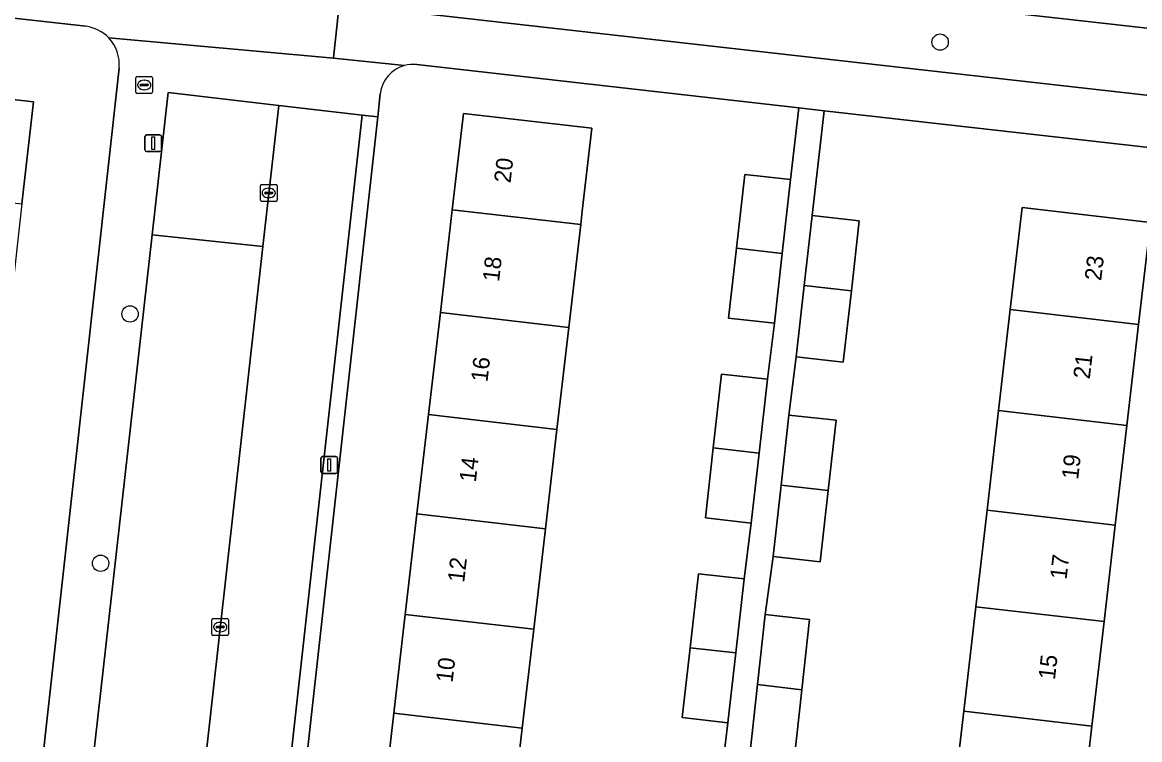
# Model space of a CAD drawing. Extents: x 161928 to 163071, y 386474 to 387428.
# Drawn here: x 162193.1 to 162259.9, y 387351.8 to 387394.7 of the extents above; entities that cross this region are included whole.
import ezdxf

# ---------------------------------------------------------------- set-up
doc = ezdxf.new("R2010")
doc.units = 0
for name, color, linetype in [('IMGEO_Berm_groen', 7, 'Continuous'), ('IMGEO_Boom', 7, 'Continuous'), ('IMGEO_Brandkraan', 7, 'Continuous'), ('IMGEO_Erf', 7, 'Continuous'), ('IMGEO_Fietspad_gesloten', 7, 'Continuous'), ('IMGEO_Kolk', 7, 'Continuous'), ('IMGEO_Lichtmast', 7, 'Continuous'), ('IMGEO_Pand', 7, 'Continuous'), ('IMGEO_Pand_nummerreeks', 7, 'Continuous'), ('IMGEO_Parkeervlak_open', 7, 'Continuous'), ('IMGEO_Rijbaan_lokaal_open', 7, 'Continuous'), ('IMGEO_Voetpad_open', 7, 'Continuous')]:
    doc.layers.add(name, color=color, linetype=linetype)

msp = doc.modelspace()

# ---------------------------------------------------------------- linework, layer by layer
at = {"layer": 'IMGEO_Berm_groen'}
for points in [[(162174.791, 387400.348), (162174.417, 387396.961), (162196.86, 387394.444)], [(162198.237, 387393.749), (162211.686, 387392.546), (162211.71, 387392.766), (162212.061, 387396.085), (162202.852, 387397.059), (162174.791, 387400.348)], [(162223.632, 387397.632), (162216.216, 387398.494), (162217.122, 387397.027), (162215.814, 387397.169), (162215.583, 387395.363), (162223.548, 387394.464), (162314.401, 387384.219), (162323.31, 387383.218), (162323.737, 387387.033), (162290.078, 387391.01), (162234.54, 387397.247)]]:
    msp.add_lwpolyline(points, dxfattribs=at)
msp.add_arc((162196.578, 387392.174), 2.287, 43.51393, 82.92405, dxfattribs=at)
at = {"layer": 'IMGEO_Boom'}
for centre in [(162247.969, 387393.498), (162199.513, 387377.232), (162197.751, 387362.308)]:
    msp.add_circle(centre, 0.489, dxfattribs=at)
at = {"layer": 'IMGEO_Brandkraan'}
for p, q in [((162199.857, 387390.506), (162199.857, 387391.358)), ((162199.932, 387391.432), (162200.784, 387391.432)), ((162200.345, 387391.212), (162200.37, 387391.212)), ((162200.858, 387391.358), (162200.858, 387390.506)), ((162200.784, 387390.432), (162199.932, 387390.432)), ((162200.116, 387390.926), (162200.116, 387390.938)), ((162200.554, 387390.889), (162200.156, 387390.889)), ((162200.159, 387390.975), (162200.557, 387390.975)), ((162200.368, 387390.652), (162200.343, 387390.652)), ((162200.6, 387390.938), (162200.6, 387390.926))]:
    msp.add_line(p, q, dxfattribs=at)
for points in [[(162199.857, 387390.506), (162199.857, 387391.358)], [(162199.932, 387391.432), (162200.784, 387391.432)], [(162200.858, 387391.358), (162200.858, 387390.506)], [(162200.784, 387390.432), (162199.932, 387390.432)]]:
    msp.add_lwpolyline(points, dxfattribs=at)
for centre, radius, start, end in [((162199.934, 387391.356), 0.0765, 91.55205, 178.44795), ((162199.934, 387391.356), 0.0765, 91.55205, 178.44795), ((162200.782, 387391.356), 0.0765, 1.55205, 88.44795), ((162200.782, 387391.356), 0.0765, 1.55205, 88.44795), ((162199.934, 387390.508), 0.0765, 181.55205, 268.44795), ((162199.934, 387390.508), 0.0765, 181.55205, 268.44795), ((162200.156, 387390.935), 0.0403, 85.87752, 175.75265), ((162200.153, 387390.925), 0.0366, 178.93798, 274.71019), ((162200.557, 387390.932), 0.043, 264.86636, 352.45326), ((162200.561, 387390.937), 0.0386, 1.73085, 96.63898), ((162200.782, 387390.508), 0.0765, 271.55205, 358.44795), ((162200.782, 387390.508), 0.0765, 271.55205, 358.44795)]:
    msp.add_arc(centre, radius, start, end, dxfattribs=at)
for centre, major_axis, ratio, start_param, end_param in [((162200.344, 387390.932), (-0.387, 0.002), 0.722429, 4.712389, 7.853982), ((162200.369, 387390.932), (-0.39, 0.002), 0.717154, 1.570796, 4.712389)]:
    msp.add_ellipse(centre, major_axis=major_axis, ratio=ratio, start_param=start_param, end_param=end_param, dxfattribs=at)
at = {"layer": 'IMGEO_Erf'}
for points in [[(162196.86, 387394.444), (162174.417, 387396.961)], [(162182.108, 387354.872), (162179.501, 387355.166), (162180.174, 387361.128), (162182.781, 387360.834), (162183.454, 387366.796), (162184.126, 387372.758), (162184.799, 387378.72), (162185.472, 387384.682), (162186.161, 387390.783), (162193.732, 387389.928), (162193.043, 387383.828), (162192.371, 387377.866), (162191.698, 387371.904), (162191.025, 387365.942), (162190.352, 387359.98), (162189.679, 387354.018), (162189.006, 387348.055), (162188.333, 387342.093), (162187.66, 387336.131), (162186.987, 387330.169), (162186.314, 387324.207), (162185.625, 387318.103), (162190.611, 387317.551), (162198.854, 387391.946)], [(162233.51, 387361.684), (162236.247, 387361.376), (162236.664, 387364.719), (162233.927, 387365.028), (162234.398, 387369.209), (162234.897, 387373.635), (162237.634, 387373.327), (162238.051, 387376.67), (162235.314, 387376.979), (162235.785, 387381.16), (162236.284, 387385.586), (162239.021, 387385.278), (162239.507, 387389.565), (162216.668, 387392.156)], [(162214.478, 387390.405), (162214.326, 387389.032), (162207.766, 387329.907)], [(162214.585, 387347.263), (162215.29, 387353.335), (162215.976, 387359.251), (162216.674, 387365.268), (162217.364, 387371.213), (162218.072, 387377.319), (162218.785, 387383.467), (162219.454, 387389.23), (162227.134, 387388.339), (162226.558, 387383.373), (162226.466, 387382.576), (162225.752, 387376.428), (162225.044, 387370.322), (162224.354, 387364.378), (162223.656, 387358.36), (162222.97, 387352.444), (162222.265, 387346.372)], [(162264.01, 387386.785), (162241.022, 387389.393), (162240.311, 387383.129), (162243.13, 387382.811), (162242.657, 387378.61), (162242.175, 387374.338), (162239.357, 387374.656), (162238.926, 387371.182), (162241.745, 387370.864), (162241.272, 387366.664), (162240.79, 387362.391), (162237.972, 387362.709), (162237.496, 387359.237), (162240.147, 387358.94), (162239.688, 387354.741), (162239.209, 387350.361)], [(162249.378, 387353.457), (162250.103, 387359.708), (162250.773, 387365.478), (162251.465, 387371.444), (162252.166, 387377.488), (162252.875, 387383.6), (162260.547, 387382.71), (162259.838, 387376.599), (162259.137, 387370.555), (162258.445, 387364.589), (162257.775, 387358.819), (162257.05, 387352.567), (162256.363, 387346.65), (162255.655, 387340.543), (162254.975, 387334.679), (162254.257, 387328.489), (162253.594, 387322.78), (162252.883, 387316.653), (162252.204, 387310.797), (162257.339, 387310.225), (162265.634, 387384.754)], [(162234.861, 387349.425), (162235.277, 387352.768), (162232.54, 387353.077), (162233.011, 387357.258), (162233.51, 387361.684)], [(162248.691, 387347.54), (162249.378, 387353.457)]]:
    msp.add_lwpolyline(points, dxfattribs=at)
for centre, radius, start, end in [((162196.578, 387392.174), 2.287, 43.51393, 82.92405), ((162196.577, 387392.174), 2.289, 354.28893, 43.49372), ((162216.447, 387390.189), 1.981, 105.21501, 173.73289), ((162216.444, 387390.184), 1.985, 83.53209, 105.11157)]:
    msp.add_arc(centre, radius, start, end, dxfattribs=at)
at = {"layer": 'IMGEO_Fietspad_gesloten'}
msp.add_lwpolyline([(162234.54, 387397.247), (162290.078, 387391.01), (162323.737, 387387.033), (162329.56, 387386.385)], dxfattribs=at)
at = {"layer": 'IMGEO_Kolk'}
for p, q in [((162207.305, 387384.044), (162207.305, 387384.896)), ((162207.38, 387384.97), (162208.232, 387384.97)), ((162207.564, 387384.464), (162207.564, 387384.476)), ((162208.002, 387384.427), (162207.604, 387384.427)), ((162207.607, 387384.513), (162208.005, 387384.513)), ((162207.793, 387384.75), (162207.818, 387384.75)), ((162208.048, 387384.476), (162208.048, 387384.464)), ((162208.306, 387384.896), (162208.306, 387384.044)), ((162208.232, 387383.97), (162207.38, 387383.97)), ((162207.816, 387384.19), (162207.791, 387384.19)), ((162204.479, 387358.995), (162205.331, 387358.995)), ((162204.404, 387358.069), (162204.404, 387358.921)), ((162204.663, 387358.489), (162204.663, 387358.501)), ((162205.101, 387358.452), (162204.703, 387358.452)), ((162204.706, 387358.538), (162205.104, 387358.538)), ((162204.892, 387358.775), (162204.917, 387358.775)), ((162205.147, 387358.501), (162205.147, 387358.489)), ((162205.405, 387358.921), (162205.405, 387358.069)), ((162205.331, 387357.995), (162204.479, 387357.995)), ((162204.915, 387358.215), (162204.89, 387358.215))]:
    msp.add_line(p, q, dxfattribs=at)
for points in [[(162207.305, 387384.044), (162207.305, 387384.896)], [(162207.38, 387384.97), (162208.232, 387384.97)], [(162208.306, 387384.896), (162208.306, 387384.044)], [(162208.232, 387383.97), (162207.38, 387383.97)], [(162204.479, 387358.995), (162205.331, 387358.995)], [(162204.404, 387358.069), (162204.404, 387358.921)], [(162205.405, 387358.921), (162205.405, 387358.069)], [(162205.331, 387357.995), (162204.479, 387357.995)]]:
    msp.add_lwpolyline(points, dxfattribs=at)
for centre, radius, start, end in [((162207.382, 387384.894), 0.0765, 91.55205, 178.44795), ((162207.382, 387384.894), 0.0765, 91.55205, 178.44795), ((162207.604, 387384.473), 0.0403, 85.87752, 175.75265), ((162207.601, 387384.463), 0.0366, 178.93798, 274.71019), ((162208.005, 387384.47), 0.043, 264.86636, 352.45326), ((162208.009, 387384.475), 0.0386, 1.73085, 96.63898), ((162208.23, 387384.894), 0.0765, 1.55205, 88.44795), ((162208.23, 387384.894), 0.0765, 1.55205, 88.44795), ((162207.382, 387384.046), 0.0765, 181.55205, 268.44795), ((162207.382, 387384.046), 0.0765, 181.55205, 268.44795), ((162208.23, 387384.046), 0.0765, 271.55205, 358.44795), ((162208.23, 387384.046), 0.0765, 271.55205, 358.44795), ((162204.481, 387358.919), 0.0765, 91.55205, 178.44795), ((162204.481, 387358.919), 0.0765, 91.55205, 178.44795), ((162205.329, 387358.919), 0.0765, 1.55205, 88.44795), ((162205.329, 387358.919), 0.0765, 1.55205, 88.44795), ((162204.703, 387358.498), 0.0403, 85.87752, 175.75265), ((162204.7, 387358.488), 0.0366, 178.93798, 274.71019), ((162205.104, 387358.495), 0.043, 264.86636, 352.45326), ((162205.108, 387358.5), 0.0386, 1.73085, 96.63898), ((162204.481, 387358.071), 0.0765, 181.55205, 268.44795), ((162204.481, 387358.071), 0.0765, 181.55205, 268.44795), ((162205.329, 387358.071), 0.0765, 271.55205, 358.44795), ((162205.329, 387358.071), 0.0765, 271.55205, 358.44795)]:
    msp.add_arc(centre, radius, start, end, dxfattribs=at)
for centre, major_axis, ratio, start_param, end_param in [((162207.792, 387384.47), (-0.387, 0.002), 0.722429, 4.712389, 7.853982), ((162207.817, 387384.47), (-0.39, 0.002), 0.717154, 1.570796, 4.712389), ((162204.891, 387358.495), (-0.387, 0.002), 0.722429, 4.712389, 7.853982), ((162204.916, 387358.495), (-0.39, 0.002), 0.717154, 1.570796, 4.712389)]:
    msp.add_ellipse(centre, major_axis=major_axis, ratio=ratio, start_param=start_param, end_param=end_param, dxfattribs=at)
at = {"layer": 'IMGEO_Lichtmast'}
for p, q in [((162200.402, 387387.047), (162200.402, 387387.847)), ((162200.402, 387387.847), (162200.402, 387387.047)), ((162200.502, 387387.947), (162201.292, 387387.947)), ((162201.292, 387387.947), (162200.502, 387387.947)), ((162201.392, 387387.847), (162201.392, 387387.047)), ((162201.392, 387387.047), (162201.392, 387387.847)), ((162201.292, 387386.947), (162200.502, 387386.947)), ((162200.502, 387386.947), (162201.292, 387386.947)), ((162210.931, 387367.79), (162210.931, 387368.59)), ((162210.931, 387368.59), (162210.931, 387367.79)), ((162211.031, 387368.69), (162211.821, 387368.69)), ((162211.821, 387368.69), (162211.031, 387368.69)), ((162211.921, 387368.59), (162211.921, 387367.79)), ((162211.921, 387367.79), (162211.921, 387368.59)), ((162211.821, 387367.69), (162211.031, 387367.69)), ((162211.031, 387367.69), (162211.821, 387367.69))]:
    msp.add_line(p, q, dxfattribs=at)
for points in [[(162200.822, 387387.822), (162200.972, 387387.822), (162200.972, 387387.072), (162200.822, 387387.072), (162200.822, 387387.822)], [(162211.351, 387368.565), (162211.501, 387368.565), (162211.501, 387367.815), (162211.351, 387367.815), (162211.351, 387368.565)]]:
    msp.add_lwpolyline(points, dxfattribs=at)
for centre, start, end in [((162200.502, 387387.847), 90, 180), ((162200.502, 387387.847), 90, 180), ((162201.292, 387387.847), 0, 90), ((162201.292, 387387.847), 360, 90), ((162200.502, 387387.047), 180, 270), ((162200.502, 387387.047), 180, 270), ((162201.292, 387387.047), 270, 0), ((162201.292, 387387.047), 270, 0), ((162211.031, 387368.59), 90, 180), ((162211.031, 387368.59), 90, 180), ((162211.821, 387368.59), 0, 90), ((162211.821, 387368.59), 360, 90), ((162211.031, 387367.79), 180, 270), ((162211.031, 387367.79), 180, 270), ((162211.821, 387367.79), 270, 0), ((162211.821, 387367.79), 270, 0)]:
    msp.add_arc(centre, 0.1, start, end, dxfattribs=at)
at = {"layer": 'IMGEO_Pand'}
for points in [[(162185.472, 387384.682), (162193.043, 387383.828), (162193.732, 387389.928), (162186.161, 387390.783)], [(162226.466, 387382.576), (162226.558, 387383.373), (162227.134, 387388.339), (162219.454, 387389.23), (162218.785, 387383.467)], [(162238.521, 387380.843), (162239.021, 387385.278), (162236.284, 387385.586), (162235.785, 387381.16)], [(162218.785, 387383.467), (162218.072, 387377.319), (162225.752, 387376.428), (162226.466, 387382.576)], [(162242.657, 387378.61), (162243.13, 387382.811), (162240.311, 387383.129), (162239.839, 387378.937)], [(162259.838, 387376.599), (162260.547, 387382.71), (162252.875, 387383.6), (162252.166, 387377.488)], [(162235.785, 387381.16), (162235.314, 387376.979), (162238.051, 387376.67), (162238.521, 387380.843)], [(162239.839, 387378.937), (162239.357, 387374.656), (162242.175, 387374.338), (162242.657, 387378.61)], [(162225.044, 387370.322), (162225.752, 387376.428), (162218.072, 387377.319), (162217.364, 387371.213)], [(162259.137, 387370.555), (162259.838, 387376.599), (162252.166, 387377.488), (162251.465, 387371.444)], [(162237.634, 387373.327), (162234.897, 387373.635), (162234.398, 387369.209), (162237.134, 387368.892)], [(162217.364, 387371.213), (162216.674, 387365.268), (162224.354, 387364.378), (162225.044, 387370.322)], [(162241.745, 387370.864), (162238.926, 387371.182), (162238.454, 387366.99), (162241.272, 387366.664)], [(162251.465, 387371.444), (162250.773, 387365.478), (162258.445, 387364.589), (162259.137, 387370.555)], [(162233.927, 387365.028), (162236.664, 387364.719), (162237.134, 387368.892), (162234.398, 387369.209)], [(162237.972, 387362.709), (162240.79, 387362.391), (162241.272, 387366.664), (162238.454, 387366.99)], [(162223.656, 387358.36), (162224.354, 387364.378), (162216.674, 387365.268), (162215.976, 387359.251)], [(162257.775, 387358.819), (162258.445, 387364.589), (162250.773, 387365.478), (162250.103, 387359.708)], [(162236.247, 387361.376), (162233.51, 387361.684), (162233.011, 387357.258), (162235.747, 387356.941)], [(162250.103, 387359.708), (162249.378, 387353.457), (162257.05, 387352.567), (162257.775, 387358.819)], [(162222.97, 387352.444), (162223.656, 387358.36), (162215.976, 387359.251), (162215.29, 387353.335)], [(162239.688, 387354.741), (162240.147, 387358.94), (162237.496, 387359.237), (162237.038, 387355.048)], [(162232.54, 387353.077), (162235.277, 387352.768), (162235.747, 387356.941), (162233.011, 387357.258)], [(162239.688, 387354.741), (162237.038, 387355.048), (162236.557, 387350.658), (162236.712, 387350.641), (162239.209, 387350.361)], [(162222.265, 387346.372), (162222.97, 387352.444), (162215.29, 387353.335), (162214.585, 387347.263)], [(162256.363, 387346.65), (162257.05, 387352.567), (162249.378, 387353.457), (162248.691, 387347.54)]]:
    msp.add_lwpolyline(points, close=True, dxfattribs=at)
at = {"layer": 'IMGEO_Parkeervlak_open'}
msp.add_lwpolyline([(162207.457, 387381.271), (162208.402, 387389.715), (162201.782, 387390.481), (162200.826, 387381.966)], close=True, dxfattribs=at)
for points in [[(162207.457, 387381.271), (162200.826, 387381.966), (162196.451, 387343.003)], [(162202.698, 387338.766), (162207.457, 387381.271)]]:
    msp.add_lwpolyline(points, dxfattribs=at)
at = {"layer": 'IMGEO_Rijbaan_lokaal_open'}
msp.add_lwpolyline([(162207.457, 387381.271), (162202.698, 387338.766), (162197.214, 387290.148), (162202.319, 387289.572), (162205.225, 387315.67), (162205.872, 387321.481), (162213.405, 387389.136), (162208.402, 387389.715)], close=True, dxfattribs=at)
at = {"layer": 'IMGEO_Voetpad_open'}
for points in [[(162223.548, 387394.464), (162215.583, 387395.363), (162212.061, 387396.085), (162211.71, 387392.766), (162211.686, 387392.546), (162215.927, 387392.1)], [(162329.56, 387386.385), (162323.737, 387387.033), (162323.31, 387383.218), (162314.401, 387384.219), (162223.548, 387394.464)], [(162215.927, 387392.1), (162211.686, 387392.546), (162198.237, 387393.749)], [(162198.854, 387391.946), (162190.611, 387317.551), (162190.437, 387315.985), (162189.84, 387311.074), (162189.567, 387308.549), (162188.714, 387300.886), (162187.841, 387293.053), (162187.841, 387293.051), (162187.658, 387291.409), (162192.016, 387290.921)], [(162216.668, 387392.156), (162239.507, 387389.565), (162241.022, 387389.393), (162264.01, 387386.785), (162270.619, 387386.122)], [(162196.451, 387343.003), (162200.826, 387381.966), (162201.782, 387390.481), (162208.402, 387389.715), (162213.405, 387389.136), (162214.326, 387389.032), (162214.478, 387390.405)], [(162236.557, 387350.658), (162237.038, 387355.048), (162237.496, 387359.237), (162237.972, 387362.709), (162238.454, 387366.99), (162238.926, 387371.182), (162239.357, 387374.656), (162239.839, 387378.937), (162240.311, 387383.129), (162241.022, 387389.393), (162239.507, 387389.565), (162239.021, 387385.278), (162238.521, 387380.843), (162238.051, 387376.67), (162237.634, 387373.327), (162237.134, 387368.892), (162236.664, 387364.719), (162236.247, 387361.376), (162235.747, 387356.941), (162235.277, 387352.768), (162234.861, 387349.425)]]:
    msp.add_lwpolyline(points, dxfattribs=at)
msp.add_lwpolyline([(162214.326, 387389.032), (162213.405, 387389.136), (162205.872, 387321.481), (162205.225, 387315.67), (162202.319, 387289.572), (162203.696, 387289.361), (162203.899, 387291.399), (162204.203, 387294.454), (162205.087, 387302.078), (162206.368, 387314.388), (162206.522, 387315.863), (162206.191, 387315.9), (162206.85, 387321.649), (162207.766, 387329.907)], close=True, dxfattribs=at)
for centre, radius, start, end in [((162196.577, 387392.174), 2.289, 354.28893, 43.49372), ((162216.447, 387390.189), 1.981, 105.21501, 173.73289), ((162216.444, 387390.184), 1.985, 83.53209, 105.11157)]:
    msp.add_arc(centre, radius, start, end, dxfattribs=at)

# ---------------------------------------------------------------- texts
at = {"layer": 'IMGEO_Pand_nummerreeks'}
for s, rotation, p in [('20', 83.38268, (162222.27, 387385.035)), ('18', 83.38268, (162221.584, 387379.127)), ('23', 83.3824, (162257.601, 387379.183)), ('16', 83.38268, (162220.888, 387373.125)), ('21', 83.3824, (162256.918, 387373.303)), ('14', 83.38268, (162220.192, 387367.127)), ('19', 83.3824, (162256.221, 387367.288)), ('12', 83.38268, (162219.495, 387361.125)), ('17', 83.3824, (162255.526, 387361.296)), ('10', 83.38268, (162218.8, 387355.133)), ('15', 83.3824, (162254.831, 387355.303))]:
    msp.add_text(s, height=1, rotation=rotation, dxfattribs=at).set_placement(p)

doc.saveas('drawing.dxf')
